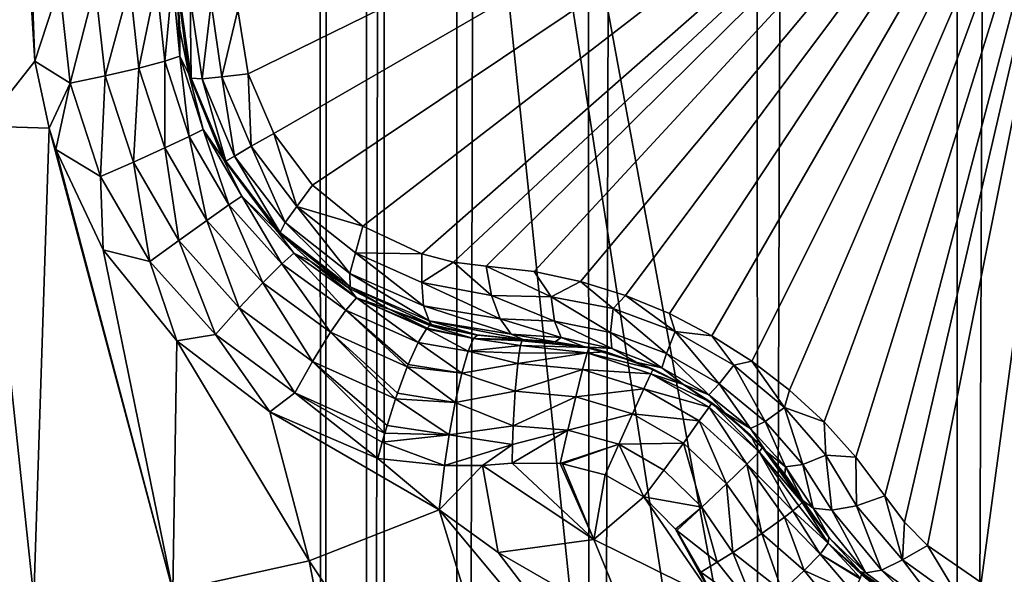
# Model space of a CAD drawing. Header units: metres. Extents: x -206 to 75, y -104 to 104.
# Tile 622 of 656: x -38.4 to -36.22, y -51.05 to -49.82. Entities that reach past the tile are written whole.
import ezdxf

# ---------------------------------------------------------------- set-up
doc = ezdxf.new("R2010")
doc.units = ezdxf.units.M
doc.layers.add('solid_01_1-CONSUMER_THERM_B_125288', color=7, linetype='CONTINUOUS')

msp = doc.modelspace()

# ---------------------------------------------------------------- linework, layer by layer
at = {"layer": 'solid_01_1-CONSUMER_THERM_B_125288'}
for points in [[(-37.64893, 67.310463), (-65.493088, -75.014526), (-65.514557, 74.985474)], [(-37.64893, 67.310463), (-37.75058, 66.766258), (-65.493088, -75.014526)], [(-37.75058, 66.766258), (-37.7505, 66.212639), (-65.493088, -75.014526)], [(-37.7505, 66.212639), (-37.731541, -66.233742), (-65.493088, -75.014526)], [(-37.7505, 66.212639), (-37.648693, 65.668465), (-37.731541, -66.233742)], [(-37.648693, 65.668465), (-37.62989, -65.689537), (-37.731541, -66.233742)], [(-37.648693, 65.668465), (-37.448631, 65.15226), (-37.62989, -65.689537)], [(-37.448631, 65.15226), (-37.429974, -65.173279), (-37.62989, -65.689537)], [(-37.448631, 65.15226), (-37.15712, 64.68161), (-37.429974, -65.173279)], [(-37.15712, 64.68161), (-37.138596, -64.702545), (-37.429974, -65.173279)], [(-37.15712, 64.68161), (-36.784092, 64.272545), (-37.138596, -64.702545)], [(-36.784092, 64.272545), (-36.765686, -64.293373), (-37.138596, -64.702545)], [(-36.784092, 64.272545), (-36.342251, 63.938988), (-36.765686, -64.293373)], [(-36.342251, 63.938988), (-36.32394, -63.959686), (-36.765686, -64.293373)], [(-36.342251, 63.938988), (-35.846645, 63.692299), (-36.32394, -63.959686)], [(-35.846645, 63.692299), (-35.828407, -63.712856), (-36.32394, -63.959686)], [(-38.864662, -46.52047, 75.400002), (-54.590946, -63.612965, 75.400002), (54.609055, -63.597332, 75.400002)], [(-37.59338, -46.610531, 75.400002), (-38.864662, -46.52047, 75.400002), (54.609055, -63.597332, 75.400002)], [(37.606621, -46.599766, 75.400002), (-37.59338, -46.610531, 75.400002), (54.609055, -63.597332, 75.400002)], [(-36.09214, -55.260315, 66.816208), (-37.593307, -47.110531, 63.5), (-36.093307, -47.110317, 63.5)], [(-37.591232, -61.610531, 69.400002), (-37.593307, -47.110531, 63.5), (-36.091232, -61.610317, 69.400002)], [(-36.091927, -56.760315, 67.426552), (-36.091232, -61.610317, 69.400002), (-37.593307, -47.110531, 63.5)], [(-37.593307, -47.110531, 69.900002), (-37.593307, -47.110531, 63.5), (-37.591232, -61.610531, 69.400002)], [(-36.091927, -56.760315, 67.426552), (-37.593307, -47.110531, 63.5), (-36.09214, -55.260315, 66.816208)], [(-37.593307, -47.110531, 69.900002), (-37.591232, -61.610531, 69.400002), (-37.593094, -48.610531, 69.900002)], [(-38.905029, -48.5322, 72.400002), (-37.593094, -48.610531, 72.400002), (-54.591232, -61.612965, 72.400002)], [(-37.593094, -48.610531, 72.400002), (-37.591232, -61.610531, 72.400002), (-54.591232, -61.612965, 72.400002)], [(-37.591232, -61.610531, 69.400002), (-37.591232, -61.610531, 72.400002), (-37.593094, -48.610531, 72.400002)], [(-37.593094, -48.610531, 69.900002), (-37.591232, -61.610531, 69.400002), (-37.593094, -48.610531, 72.400002)], [(-38.478367, -50.057278, 18.295778), (-38.398586, -49.022797, 18.393747), (-38.398617, -49.010647, 18.393747)], [(-38.478367, -50.057278, 18.295778), (-38.364861, -49.912941, 18.350792), (-38.398586, -49.022797, 18.393747)], [(-38.364861, -49.912941, 18.350792), (-38.398491, -49.034782, 18.393747), (-38.398586, -49.022797, 18.393747)], [(-35.996807, -49.010303, 15.440842), (-37.916252, -49.799904, 16.639137), (-37.89312, -49.941521, 16.660566)], [(-35.996807, -49.010303, 15.440842), (-37.89312, -49.941521, 16.660566), (-37.836929, -50.073112, 16.667709)], [(-35.996807, -49.010303, 15.440842), (-37.836929, -50.073112, 16.667709), (-37.751015, -50.187527, 16.660555)], [(-35.996807, -49.010303, 15.440842), (-37.751015, -50.187527, 16.660555), (-37.639896, -50.278313, 16.639118)], [(-35.996807, -49.010303, 15.440842), (-37.639896, -50.278313, 16.639118), (-37.509357, -50.339752, 16.603487)], [(-35.996807, -49.010303, 15.440842), (-37.509357, -50.339752, 16.603487), (-37.439129, -50.357876, 16.580467)], [(-35.996807, -49.010303, 15.440842), (-37.439129, -50.357876, 16.580467), (-37.367031, -50.366974, 16.554106)], [(-35.996807, -49.010303, 15.440842), (-37.367031, -50.366974, 16.554106), (-37.260792, -50.378952, 16.516459)], [(-35.996807, -49.010303, 15.440842), (-37.260792, -50.378952, 16.516459), (-37.158409, -50.400841, 16.486931)], [(-35.996807, -49.010303, 15.440842), (-37.158409, -50.400841, 16.486931), (-37.05899, -50.431984, 16.465441)], [(-35.996807, -49.010303, 15.440842), (-37.05899, -50.431984, 16.465441), (-36.962212, -50.472073, 16.45224)], [(-35.996807, -49.010303, 15.440842), (-36.962212, -50.472073, 16.45224), (-36.868626, -50.520805, 16.447765)], [(-35.996807, -49.010303, 15.440842), (-36.868626, -50.520805, 16.447765), (-36.779636, -50.577442, 16.452234)], [(-35.996807, -49.010303, 15.440842), (-36.779636, -50.577442, 16.452234), (-36.696487, -50.64119, 16.465431)], [(-35.996807, -49.010303, 15.440842), (-36.696487, -50.64119, 16.465431), (-36.619812, -50.711678, 16.486916)], [(-35.996807, -49.010303, 15.440842), (-36.619812, -50.711678, 16.486916), (-36.549633, -50.789371, 16.516436)], [(-35.996807, -49.010303, 15.440842), (-36.549633, -50.789371, 16.516436), (-36.486073, -50.875427, 16.554106)], [(-35.996807, -49.010303, 15.440842), (-36.486073, -50.875427, 16.554106), (-36.442123, -50.933311, 16.580471)], [(-35.996807, -49.010303, 15.440842), (-36.442123, -50.933311, 16.580471), (-36.391277, -50.985069, 16.603498)], [(-35.996807, -49.010303, 15.440842), (-36.391277, -50.985069, 16.603498), (-36.27272, -51.067387, 16.639135)], [(-35.996807, -49.010303, 15.440842), (-36.27272, -51.067387, 16.639135), (-36.138512, -51.118168, 16.660564)], [(-38.375053, -49.756805, 18.364557), (-38.398491, -49.034782, 18.393747), (-38.364861, -49.912941, 18.350792)], [(-38.231476, -49.746498, 18.367184), (-38.209492, -49.946003, 18.349083), (-38.155369, -49.744278, 18.33046)], [(-38.209492, -49.946003, 18.349083), (-38.13538, -49.928825, 18.312241), (-38.155369, -49.744278, 18.33046)], [(-38.155369, -49.744278, 18.33046), (-38.13538, -49.928825, 18.312241), (-38.095867, -49.739342, 18.270632)], [(-38.13538, -49.928825, 18.312241), (-38.077888, -49.913448, 18.252222), (-38.095867, -49.739342, 18.270632)], [(-38.095867, -49.739342, 18.270632), (-38.077888, -49.913448, 18.252222), (-38.06105, -49.732689, 18.198982)], [(-38.077888, -49.913448, 18.252222), (-38.044781, -49.902164, 18.180342), (-38.06105, -49.732689, 18.198982)], [(-38.06105, -49.732689, 18.198982), (-38.044781, -49.902164, 18.180342), (-38.050766, -49.741844, 18.126163)], [(-38.044781, -49.902164, 18.180342), (-38.044235, -49.842926, 18.114407), (-38.050766, -49.741844, 18.126163)], [(-38.050766, -49.741844, 16.853397), (-38.050766, -49.741844, 18.126163), (-38.044235, -49.842926, 18.114407)], [(-38.024906, -49.941879, 16.876156), (-38.050766, -49.741844, 16.853397), (-38.044235, -49.842926, 18.114407)], [(-38.046638, -49.757145, 16.81061), (-38.050766, -49.741844, 16.853397), (-38.024906, -49.941879, 16.876156)], [(-38.375053, -49.756805, 18.364557), (-38.364861, -49.912941, 18.350792), (-38.310856, -49.745865, 18.376822)], [(-38.364861, -49.912941, 18.350792), (-38.287216, -49.962128, 18.358753), (-38.310856, -49.745865, 18.376822)], [(-38.231476, -49.746498, 18.367184), (-38.310856, -49.745865, 18.376822), (-38.287216, -49.962128, 18.358753)], [(-38.231476, -49.746498, 18.367184), (-38.287216, -49.962128, 18.358753), (-38.209492, -49.946003, 18.349083)], [(-38.019566, -49.951004, 16.839653), (-38.046638, -49.757145, 16.81061), (-38.024906, -49.941879, 16.876156)], [(-38.021473, -49.772079, 16.739864), (-38.046638, -49.757145, 16.81061), (-38.019566, -49.951004, 16.839653)], [(-37.995445, -49.952652, 16.767014), (-37.975605, -49.784557, 16.679848), (-38.021473, -49.772079, 16.739864)], [(-37.995445, -49.952652, 16.767014), (-38.021473, -49.772079, 16.739864), (-38.019566, -49.951004, 16.839653)], [(-37.995445, -49.952652, 16.767014), (-37.951313, -49.947716, 16.704649), (-37.975605, -49.784557, 16.679848)], [(-37.975605, -49.784557, 16.679848), (-37.951313, -49.947716, 16.704649), (-37.916252, -49.799904, 16.639137)], [(-37.951313, -49.947716, 16.704649), (-37.89312, -49.941521, 16.660566), (-37.916252, -49.799904, 16.639137)], [(-38.044781, -49.902164, 18.180342), (-38.024879, -49.941982, 18.105808), (-38.044235, -49.842926, 18.114407)], [(-38.024906, -49.941879, 16.876156), (-38.044235, -49.842926, 18.114407), (-38.024879, -49.941982, 18.105808)], [(-38.478367, -50.057278, 18.295778), (-38.333332, -50.06144, 18.341442), (-38.364861, -49.912941, 18.350792)], [(-38.364861, -49.912941, 18.350792), (-38.333332, -50.06144, 18.341442), (-38.287216, -49.962128, 18.358753)], [(-38.13538, -49.928825, 18.312241), (-38.077763, -50.105099, 18.302887), (-38.077888, -49.913448, 18.252222)], [(-38.077888, -49.913448, 18.252222), (-38.023933, -50.079975, 18.24276), (-38.044781, -49.902164, 18.180342)], [(-38.077763, -50.105099, 18.302887), (-38.023933, -50.079975, 18.24276), (-38.077888, -49.913448, 18.252222)], [(-38.044781, -49.902164, 18.180342), (-37.992825, -50.064575, 18.17075), (-38.024879, -49.941982, 18.105808)], [(-38.023933, -50.079975, 18.24276), (-37.992825, -50.064575, 18.17075), (-38.044781, -49.902164, 18.180342)], [(-38.209492, -49.946003, 18.349083), (-38.147038, -50.136467, 18.339796), (-38.13538, -49.928825, 18.312241)], [(-38.147038, -50.136467, 18.339796), (-38.077763, -50.105099, 18.302887), (-38.13538, -49.928825, 18.312241)], [(-38.209492, -49.946003, 18.349083), (-38.287216, -49.962128, 18.358753), (-38.219601, -50.16864, 18.349483)], [(-38.209492, -49.946003, 18.349083), (-38.219601, -50.16864, 18.349483), (-38.147038, -50.136467, 18.339796)], [(-37.949512, -50.128021, 16.884199), (-38.024906, -49.941879, 16.876156), (-38.024879, -49.941982, 18.105808)], [(-38.019566, -49.951004, 16.839653), (-38.024906, -49.941879, 16.876156), (-37.949512, -50.128021, 16.884199)], [(-37.992825, -50.064575, 18.17075), (-37.949497, -50.128052, 18.098516), (-38.024879, -49.941982, 18.105808)], [(-37.949512, -50.128021, 16.884199), (-38.024879, -49.941982, 18.105808), (-37.949497, -50.128052, 18.098516)], [(-37.943104, -50.134373, 16.849575), (-38.019566, -49.951004, 16.839653), (-37.949512, -50.128021, 16.884199)], [(-37.995445, -49.952652, 16.767014), (-38.019566, -49.951004, 16.839653), (-37.943104, -50.134373, 16.849575)], [(-37.923973, -50.123325, 16.776274), (-37.951313, -49.947716, 16.704649), (-37.995445, -49.952652, 16.767014)], [(-37.923973, -50.123325, 16.776274), (-37.995445, -49.952652, 16.767014), (-37.943104, -50.134373, 16.849575)], [(-37.951313, -49.947716, 16.704649), (-37.886532, -50.1017, 16.713093), (-37.89312, -49.941521, 16.660566)], [(-37.923973, -50.123325, 16.776274), (-37.886532, -50.1017, 16.713093), (-37.951313, -49.947716, 16.704649)], [(-37.886532, -50.1017, 16.713093), (-37.836929, -50.073112, 16.667709), (-37.89312, -49.941521, 16.660566)], [(-38.333332, -50.06144, 18.341442), (-38.318462, -50.108902, 18.339279), (-38.287216, -49.962128, 18.358753)], [(-38.318462, -50.108902, 18.339279), (-38.219601, -50.16864, 18.349483), (-38.287216, -49.962128, 18.358753)], [(-38.673847, -51.068279, 18.015265), (-38.367683, -51.10165, 18.111626), (-38.478367, -50.057278, 18.295778)], [(-38.367683, -51.10165, 18.111626), (-38.333332, -50.06144, 18.341442), (-38.478367, -50.057278, 18.295778)], [(-38.367683, -51.10165, 18.111626), (-38.060268, -51.085258, 18.208385), (-38.333332, -50.06144, 18.341442)], [(-38.060268, -51.085258, 18.208385), (-38.318462, -50.108902, 18.339279), (-38.333332, -50.06144, 18.341442)], [(-38.023933, -50.079975, 18.24276), (-37.936386, -50.231564, 18.24276), (-37.992825, -50.064575, 18.17075)], [(-37.992825, -50.064575, 18.17075), (-37.907501, -50.212315, 18.17075), (-37.949497, -50.128052, 18.098516)], [(-37.936386, -50.231564, 18.24276), (-37.907501, -50.212315, 18.17075), (-37.992825, -50.064575, 18.17075)], [(-38.077763, -50.105099, 18.302887), (-37.985046, -50.265633, 18.302887), (-38.023933, -50.079975, 18.24276)], [(-37.985046, -50.265633, 18.302887), (-37.936386, -50.231564, 18.24276), (-38.023933, -50.079975, 18.24276)], [(-37.886532, -50.1017, 16.713093), (-37.78553, -50.234764, 16.704649), (-37.836929, -50.073112, 16.667709)], [(-37.78553, -50.234764, 16.704649), (-37.751015, -50.187527, 16.660555), (-37.836929, -50.073112, 16.667709)], [(-38.318462, -50.108902, 18.339279), (-38.21381, -50.330479, 18.335257), (-38.219601, -50.16864, 18.349483)], [(-38.060268, -51.085258, 18.208385), (-38.21381, -50.330479, 18.335257), (-38.318462, -50.108902, 18.339279)], [(-38.147038, -50.136467, 18.339796), (-38.046837, -50.309959, 18.339796), (-38.077763, -50.105099, 18.302887)], [(-38.046837, -50.309959, 18.339796), (-37.985046, -50.265633, 18.302887), (-38.077763, -50.105099, 18.302887)], [(-37.811863, -50.270523, 16.767012), (-37.886532, -50.1017, 16.713093), (-37.923973, -50.123325, 16.776274)], [(-37.811863, -50.270523, 16.767012), (-37.78553, -50.234764, 16.704649), (-37.886532, -50.1017, 16.713093)], [(-37.829781, -50.288742, 16.877464), (-37.949512, -50.128021, 16.884199), (-37.949497, -50.128052, 18.098516)], [(-37.943104, -50.134373, 16.849575), (-37.949512, -50.128021, 16.884199), (-37.829781, -50.288742, 16.877464)], [(-37.907501, -50.212315, 18.17075), (-37.829563, -50.288963, 18.104654), (-37.949497, -50.128052, 18.098516)], [(-37.829781, -50.288742, 16.877464), (-37.949497, -50.128052, 18.098516), (-37.829563, -50.288963, 18.104654)], [(-37.923973, -50.123325, 16.776274), (-37.943104, -50.134373, 16.849575), (-37.822487, -50.292236, 16.839653)], [(-37.822487, -50.292236, 16.839653), (-37.943104, -50.134373, 16.849575), (-37.829781, -50.288742, 16.877464)], [(-37.811863, -50.270523, 16.767012), (-37.923973, -50.123325, 16.776274), (-37.822487, -50.292236, 16.839653)], [(-38.147038, -50.136467, 18.339796), (-38.219601, -50.16864, 18.349483), (-38.11097, -50.356735, 18.349483)], [(-38.147038, -50.136467, 18.339796), (-38.11097, -50.356735, 18.349483), (-38.046837, -50.309959, 18.339796)], [(-38.21381, -50.330479, 18.335257), (-38.11097, -50.356735, 18.349483), (-38.219601, -50.16864, 18.349483)], [(-37.78553, -50.234764, 16.704649), (-37.639896, -50.278313, 16.639118), (-37.751015, -50.187527, 16.660555)], [(-37.936386, -50.231564, 18.24276), (-37.819107, -50.361519, 18.252222), (-37.907501, -50.212315, 18.17075)], [(-37.907501, -50.212315, 18.17075), (-37.792786, -50.338482, 18.180342), (-37.829563, -50.288963, 18.104654)], [(-37.819107, -50.361519, 18.252222), (-37.792786, -50.338482, 18.180342), (-37.907501, -50.212315, 18.17075)], [(-37.985046, -50.265633, 18.302887), (-37.861156, -50.403633, 18.312241), (-37.936386, -50.231564, 18.24276)], [(-37.861156, -50.403633, 18.312241), (-37.819107, -50.361519, 18.252222), (-37.936386, -50.231564, 18.24276)], [(-37.668461, -50.383308, 16.739864), (-37.78553, -50.234764, 16.704649), (-37.811863, -50.270523, 16.767012)], [(-37.78553, -50.234764, 16.704649), (-37.656349, -50.337345, 16.679848), (-37.639896, -50.278313, 16.639118)], [(-37.668461, -50.383308, 16.739864), (-37.656349, -50.337345, 16.679848), (-37.78553, -50.234764, 16.704649)], [(-38.046837, -50.309959, 18.339796), (-37.913074, -50.459244, 18.349083), (-37.985046, -50.265633, 18.302887)], [(-37.913074, -50.459244, 18.349083), (-37.861156, -50.403633, 18.312241), (-37.985046, -50.265633, 18.302887)], [(-37.811863, -50.270523, 16.767012), (-37.822487, -50.292236, 16.839653), (-37.668102, -50.412567, 16.810608)], [(-37.668461, -50.383308, 16.739864), (-37.811863, -50.270523, 16.767012), (-37.668102, -50.412567, 16.810608)], [(-37.656349, -50.337345, 16.679848), (-37.509357, -50.339752, 16.603487), (-37.639896, -50.278313, 16.639118)], [(-38.046837, -50.309959, 18.339796), (-38.11097, -50.356735, 18.349483), (-37.965885, -50.518505, 18.358753)], [(-38.046837, -50.309959, 18.339796), (-37.965885, -50.518505, 18.358753), (-37.913074, -50.459244, 18.349083)], [(-37.829781, -50.288742, 16.877464), (-37.829563, -50.288963, 18.104654), (-37.754951, -50.356876, 18.112694)], [(-37.672935, -50.414284, 16.856094), (-37.829781, -50.288742, 16.877464), (-37.754951, -50.356876, 18.112694)], [(-37.822487, -50.292236, 16.839653), (-37.829781, -50.288742, 16.877464), (-37.672935, -50.414284, 16.856094)], [(-37.792786, -50.338482, 18.180342), (-37.754951, -50.356876, 18.112694), (-37.829563, -50.288963, 18.104654)], [(-37.668102, -50.412567, 16.810608), (-37.822487, -50.292236, 16.839653), (-37.672935, -50.414284, 16.856094)], [(-38.21381, -50.330479, 18.335257), (-38.051426, -50.532455, 18.343145), (-38.11097, -50.356735, 18.349483)], [(-38.060268, -51.085258, 18.208385), (-38.051426, -50.532455, 18.343145), (-38.21381, -50.330479, 18.335257)], [(-37.819107, -50.361519, 18.252222), (-37.677288, -50.464104, 18.270632), (-37.792786, -50.338482, 18.180342)], [(-37.792786, -50.338482, 18.180342), (-37.654125, -50.437271, 18.198982), (-37.754951, -50.356876, 18.112694)], [(-37.677288, -50.464104, 18.270632), (-37.654125, -50.437271, 18.198982), (-37.792786, -50.338482, 18.180342)], [(-37.50581, -50.455078, 16.696569), (-37.656349, -50.337345, 16.679848), (-37.668461, -50.383308, 16.739864)], [(-37.656349, -50.337345, 16.679848), (-37.50938, -50.403435, 16.640162), (-37.509357, -50.339752, 16.603487)], [(-37.50581, -50.455078, 16.696569), (-37.50938, -50.403435, 16.640162), (-37.656349, -50.337345, 16.679848)], [(-37.50938, -50.403435, 16.640162), (-37.439129, -50.357876, 16.580467), (-37.509357, -50.339752, 16.603487)], [(-38.051426, -50.532455, 18.343145), (-37.965885, -50.518505, 18.358753), (-38.11097, -50.356735, 18.349483)], [(-37.861156, -50.403633, 18.312241), (-37.7113, -50.513176, 18.33046), (-37.819107, -50.361519, 18.252222)], [(-37.7113, -50.513176, 18.33046), (-37.677288, -50.464104, 18.270632), (-37.819107, -50.361519, 18.252222)], [(-37.654125, -50.437271, 18.198982), (-37.671947, -50.414886, 18.12392), (-37.754951, -50.356876, 18.112694)], [(-37.672935, -50.414284, 16.856094), (-37.754951, -50.356876, 18.112694), (-37.671947, -50.414886, 18.12392)], [(-37.50938, -50.403435, 16.640162), (-37.355072, -50.432236, 16.588625), (-37.439129, -50.357876, 16.580467)], [(-37.355072, -50.432236, 16.588625), (-37.367031, -50.366974, 16.554106), (-37.439129, -50.357876, 16.580467)], [(-37.223804, -50.434578, 16.533438), (-37.260792, -50.378952, 16.516459), (-37.367031, -50.366974, 16.554106)], [(-37.355072, -50.432236, 16.588625), (-37.223804, -50.434578, 16.533438), (-37.367031, -50.366974, 16.554106)], [(-37.668461, -50.383308, 16.739864), (-37.668102, -50.412567, 16.810608), (-37.493294, -50.488304, 16.764397)], [(-37.50581, -50.455078, 16.696569), (-37.668461, -50.383308, 16.739864), (-37.493294, -50.488304, 16.764397)], [(-37.223804, -50.434578, 16.533438), (-37.158409, -50.400841, 16.486931), (-37.260792, -50.378952, 16.516459)], [(-37.913074, -50.459244, 18.349083), (-37.751255, -50.577988, 18.367184), (-37.861156, -50.403633, 18.312241)], [(-37.751255, -50.577988, 18.367184), (-37.7113, -50.513176, 18.33046), (-37.861156, -50.403633, 18.312241)], [(-37.668102, -50.412567, 16.810608), (-37.672935, -50.414284, 16.856094), (-37.583279, -50.461281, 16.839996)], [(-37.583279, -50.461281, 16.839996), (-37.672935, -50.414284, 16.856094), (-37.671947, -50.414886, 18.12392)], [(-37.654125, -50.437271, 18.198982), (-37.581776, -50.461945, 18.138186), (-37.671947, -50.414886, 18.12392)], [(-37.583279, -50.461281, 16.839996), (-37.671947, -50.414886, 18.12392), (-37.581776, -50.461945, 18.138186)], [(-37.668102, -50.412567, 16.810608), (-37.583279, -50.461281, 16.839996), (-37.487797, -50.496548, 16.82033)], [(-37.493294, -50.488304, 16.764397), (-37.668102, -50.412567, 16.810608), (-37.487797, -50.496548, 16.82033)], [(-37.50938, -50.403435, 16.640162), (-37.336224, -50.483807, 16.639465), (-37.355072, -50.432236, 16.588625)], [(-37.50581, -50.455078, 16.696569), (-37.336224, -50.483807, 16.639465), (-37.50938, -50.403435, 16.640162)], [(-37.223804, -50.434578, 16.533438), (-37.086594, -50.460636, 16.492538), (-37.158409, -50.400841, 16.486931)], [(-37.086594, -50.460636, 16.492538), (-37.05899, -50.431984, 16.465441), (-37.158409, -50.400841, 16.486931)], [(-37.677288, -50.464104, 18.270632), (-37.517437, -50.535557, 18.298189), (-37.654125, -50.437271, 18.198982)], [(-37.654125, -50.437271, 18.198982), (-37.517437, -50.535557, 18.298189), (-37.498932, -50.505501, 18.230299)], [(-37.654125, -50.437271, 18.198982), (-37.498932, -50.505501, 18.230299), (-37.49794, -50.504326, 18.225763)], [(-37.654125, -50.437271, 18.198982), (-37.49794, -50.504326, 18.225763), (-37.581776, -50.461945, 18.138186)], [(-37.216228, -50.488949, 16.58676), (-37.223804, -50.434578, 16.533438), (-37.355072, -50.432236, 16.588625)], [(-37.355072, -50.432236, 16.588625), (-37.336224, -50.483807, 16.639465), (-37.216228, -50.488949, 16.58676)], [(-37.092175, -50.513817, 16.547297), (-37.086594, -50.460636, 16.492538), (-37.223804, -50.434578, 16.533438)], [(-37.092175, -50.513817, 16.547297), (-37.223804, -50.434578, 16.533438), (-37.216228, -50.488949, 16.58676)], [(-37.086594, -50.460636, 16.492538), (-36.949154, -50.511391, 16.470169), (-37.05899, -50.431984, 16.465441)], [(-36.949154, -50.511391, 16.470169), (-36.962212, -50.472073, 16.45224), (-37.05899, -50.431984, 16.465441)], [(-37.913074, -50.459244, 18.349083), (-37.965885, -50.518505, 18.358753), (-37.790379, -50.647057, 18.376822)], [(-37.913074, -50.459244, 18.349083), (-37.790379, -50.647057, 18.376822), (-37.751255, -50.577988, 18.367184)], [(-37.487797, -50.496548, 16.82033), (-37.583279, -50.461281, 16.839996), (-37.581776, -50.461945, 18.138186)], [(-37.581776, -50.461945, 18.138186), (-37.49794, -50.504326, 18.225763), (-37.491596, -50.498497, 18.193224)], [(-37.581776, -50.461945, 18.138186), (-37.491596, -50.498497, 18.193224), (-37.485802, -50.497135, 18.155281)], [(-37.487797, -50.496548, 16.82033), (-37.581776, -50.461945, 18.138186), (-37.485802, -50.497135, 18.155281)], [(-37.50581, -50.455078, 16.696569), (-37.493294, -50.488304, 16.764397), (-37.311592, -50.51754, 16.703558)], [(-37.50581, -50.455078, 16.696569), (-37.311592, -50.51754, 16.703558), (-37.336224, -50.483807, 16.639465)], [(-36.968609, -50.560177, 16.525848), (-37.086594, -50.460636, 16.492538), (-37.092175, -50.513817, 16.547297)], [(-36.968609, -50.560177, 16.525848), (-36.949154, -50.511391, 16.470169), (-37.086594, -50.460636, 16.492538)], [(-37.7113, -50.513176, 18.33046), (-37.541626, -50.589478, 18.356613), (-37.677288, -50.464104, 18.270632)], [(-37.677288, -50.464104, 18.270632), (-37.541626, -50.589478, 18.356613), (-37.539608, -50.584507, 18.352715)], [(-37.677288, -50.464104, 18.270632), (-37.539608, -50.584507, 18.352715), (-37.517437, -50.535557, 18.298189)], [(-37.336224, -50.483807, 16.639465), (-37.311592, -50.51754, 16.703558), (-37.201618, -50.524895, 16.652723)], [(-37.216228, -50.488949, 16.58676), (-37.336224, -50.483807, 16.639465), (-37.201618, -50.524895, 16.652723)], [(-36.949154, -50.511391, 16.470169), (-36.868626, -50.520805, 16.447765), (-36.962212, -50.472073, 16.45224)], [(-37.406925, -50.554989, 18.304127), (-37.498932, -50.505501, 18.230299), (-37.517437, -50.535557, 18.298189)], [(-37.395023, -50.527142, 18.237627), (-37.49794, -50.504326, 18.225763), (-37.498932, -50.505501, 18.230299)], [(-37.406925, -50.554989, 18.304127), (-37.395023, -50.527142, 18.237627), (-37.498932, -50.505501, 18.230299)], [(-37.395023, -50.527142, 18.237627), (-37.491596, -50.498497, 18.193224), (-37.49794, -50.504326, 18.225763)], [(-37.493294, -50.488304, 16.764397), (-37.285152, -50.528931, 16.770613), (-37.311592, -50.51754, 16.703558)], [(-37.493294, -50.488304, 16.764397), (-37.387894, -50.51931, 16.797169), (-37.285152, -50.528931, 16.770613)], [(-37.493294, -50.488304, 16.764397), (-37.487797, -50.496548, 16.82033), (-37.387894, -50.51931, 16.797169)], [(-37.386421, -50.519543, 18.172096), (-37.485802, -50.497135, 18.155281), (-37.491596, -50.498497, 18.193224)], [(-37.395023, -50.527142, 18.237627), (-37.386421, -50.519543, 18.172096), (-37.491596, -50.498497, 18.193224)], [(-37.387894, -50.51931, 16.797169), (-37.487797, -50.496548, 16.82033), (-37.485802, -50.497135, 18.155281)], [(-37.387894, -50.51931, 16.797169), (-37.485802, -50.497135, 18.155281), (-37.386421, -50.519543, 18.172096)], [(-37.216228, -50.488949, 16.58676), (-37.201618, -50.524895, 16.652723), (-37.089489, -50.549335, 16.615036)], [(-37.092175, -50.513817, 16.547297), (-37.216228, -50.488949, 16.58676), (-37.089489, -50.549335, 16.615036)], [(-38.051426, -50.532455, 18.343145), (-37.845722, -50.689251, 18.362978), (-37.965885, -50.518505, 18.358753)], [(-37.845722, -50.689251, 18.362978), (-37.790379, -50.647057, 18.376822), (-37.965885, -50.518505, 18.358753)], [(-37.751255, -50.577988, 18.367184), (-37.567863, -50.660896, 18.393158), (-37.7113, -50.513176, 18.33046)], [(-37.7113, -50.513176, 18.33046), (-37.567863, -50.660896, 18.393158), (-37.563354, -50.647743, 18.388723)], [(-37.7113, -50.513176, 18.33046), (-37.563354, -50.647743, 18.388723), (-37.541626, -50.589478, 18.356613)], [(-37.406925, -50.554989, 18.304127), (-37.291191, -50.542599, 18.266209), (-37.395023, -50.527142, 18.237627)], [(-37.386421, -50.519543, 18.172096), (-37.395023, -50.527142, 18.237627), (-37.285152, -50.528931, 18.184393)], [(-37.395023, -50.527142, 18.237627), (-37.291191, -50.542599, 18.266209), (-37.288116, -50.53233, 18.225876)], [(-37.395023, -50.527142, 18.237627), (-37.288116, -50.53233, 18.225876), (-37.285152, -50.528931, 18.184393)], [(-37.387894, -50.51931, 16.797169), (-37.386421, -50.519543, 18.172096), (-37.285152, -50.528931, 18.184393)], [(-37.387894, -50.51931, 16.797169), (-37.285152, -50.528931, 18.184393), (-37.285152, -50.528931, 16.770613)], [(-37.311592, -50.51754, 16.703558), (-37.285152, -50.528931, 16.770613), (-37.214775, -50.534206, 16.735825)], [(-37.201618, -50.524895, 16.652723), (-37.311592, -50.51754, 16.703558), (-37.214775, -50.534206, 16.735825)], [(-37.201618, -50.524895, 16.652723), (-37.214775, -50.534206, 16.735825), (-37.149532, -50.545143, 16.708683)], [(-37.089489, -50.549335, 16.615036), (-37.201618, -50.524895, 16.652723), (-37.149532, -50.545143, 16.708683)], [(-37.092175, -50.513817, 16.547297), (-37.089489, -50.549335, 16.615036), (-36.978832, -50.591942, 16.594727)], [(-36.968609, -50.560177, 16.525848), (-37.092175, -50.513817, 16.547297), (-36.978832, -50.591942, 16.594727)], [(-36.852425, -50.627258, 16.525869), (-36.949154, -50.511391, 16.470169), (-36.968609, -50.560177, 16.525848)], [(-36.949154, -50.511391, 16.470169), (-36.819885, -50.586021, 16.470188), (-36.868626, -50.520805, 16.447765)], [(-36.852425, -50.627258, 16.525869), (-36.819885, -50.586021, 16.470188), (-36.949154, -50.511391, 16.470169)], [(-36.819885, -50.586021, 16.470188), (-36.779636, -50.577442, 16.452234), (-36.868626, -50.520805, 16.447765)], [(-38.060268, -51.085258, 18.208385), (-37.758915, -51.019489, 18.303238), (-38.051426, -50.532455, 18.343145)], [(-37.758915, -51.019489, 18.303238), (-37.845722, -50.689251, 18.362978), (-38.051426, -50.532455, 18.343145)], [(-37.421204, -50.603951, 18.36202), (-37.517437, -50.535557, 18.298189), (-37.539608, -50.584507, 18.352715)], [(-37.421204, -50.603951, 18.36202), (-37.406925, -50.554989, 18.304127), (-37.517437, -50.535557, 18.298189)], [(-37.406925, -50.554989, 18.304127), (-37.294289, -50.559429, 18.304218), (-37.291191, -50.542599, 18.266209)], [(-37.144081, -50.558434, 18.264473), (-37.291191, -50.542599, 18.266209), (-37.294289, -50.559429, 18.304218)], [(-37.139805, -50.547283, 18.188536), (-37.288116, -50.53233, 18.225876), (-37.291191, -50.542599, 18.266209)], [(-37.144081, -50.558434, 18.264473), (-37.139805, -50.547283, 18.188536), (-37.291191, -50.542599, 18.266209)], [(-37.139805, -50.547283, 18.188536), (-37.285152, -50.528931, 18.184393), (-37.288116, -50.53233, 18.225876)], [(-37.285152, -50.528931, 16.770613), (-37.285152, -50.528931, 18.184393), (-37.139805, -50.547283, 18.188536)], [(-37.285152, -50.528931, 16.770613), (-37.139805, -50.547283, 18.188536), (-37.214775, -50.534206, 16.735825)], [(-37.214775, -50.534206, 16.735825), (-37.139805, -50.547283, 18.188536), (-37.149532, -50.545143, 16.708683)], [(-37.149532, -50.545143, 16.708683), (-37.139805, -50.547283, 18.188536), (-37.10265, -50.556732, 18.188997)], [(-37.149532, -50.545143, 16.708683), (-37.10265, -50.556732, 18.188997), (-37.03318, -50.580021, 16.674839)], [(-37.089489, -50.549335, 16.615036), (-37.149532, -50.545143, 16.708683), (-37.03318, -50.580021, 16.674839)], [(-37.10265, -50.556732, 18.188997), (-37.139805, -50.547283, 18.188536), (-37.144081, -50.558434, 18.264473)], [(-36.978832, -50.591942, 16.594727), (-37.089489, -50.549335, 16.615036), (-37.03318, -50.580021, 16.674839)], [(-37.421204, -50.603951, 18.36202), (-37.297321, -50.582363, 18.338903), (-37.406925, -50.554989, 18.304127)], [(-37.406925, -50.554989, 18.304127), (-37.297321, -50.582363, 18.338903), (-37.294289, -50.559429, 18.304218)], [(-37.144081, -50.558434, 18.264473), (-37.294289, -50.559429, 18.304218), (-37.297321, -50.582363, 18.338903)], [(-37.154129, -50.595428, 18.338659), (-37.144081, -50.558434, 18.264473), (-37.297321, -50.582363, 18.338903)], [(-37.003078, -50.604919, 18.263947), (-37.144081, -50.558434, 18.264473), (-37.154129, -50.595428, 18.338659)], [(-36.998192, -50.594715, 18.189606), (-37.10265, -50.556732, 18.188997), (-37.144081, -50.558434, 18.264473)], [(-37.003078, -50.604919, 18.263947), (-36.998192, -50.594715, 18.189606), (-37.144081, -50.558434, 18.264473)], [(-37.03318, -50.580021, 16.674839), (-37.10265, -50.556732, 18.188997), (-36.998192, -50.594715, 18.189606)], [(-36.968609, -50.560177, 16.525848), (-36.978832, -50.591942, 16.594727), (-36.874844, -50.651985, 16.594751)], [(-36.852425, -50.627258, 16.525869), (-36.968609, -50.560177, 16.525848), (-36.874844, -50.651985, 16.594751)], [(-37.751255, -50.577988, 18.367184), (-37.790379, -50.647057, 18.376822), (-37.591526, -50.736572, 18.402805)], [(-37.751255, -50.577988, 18.367184), (-37.591526, -50.736572, 18.402805), (-37.586449, -50.719318, 18.402845)], [(-37.751255, -50.577988, 18.367184), (-37.586449, -50.719318, 18.402845), (-37.567863, -50.660896, 18.393158)], [(-37.436012, -50.668961, 18.402061), (-37.541626, -50.589478, 18.356613), (-37.563354, -50.647743, 18.388723)], [(-37.421204, -50.603951, 18.36202), (-37.539608, -50.584507, 18.352715), (-37.541626, -50.589478, 18.356613)], [(-37.436012, -50.668961, 18.402061), (-37.421204, -50.603951, 18.36202), (-37.541626, -50.589478, 18.356613)], [(-37.421204, -50.603951, 18.36202), (-37.302879, -50.643867, 18.394554), (-37.297321, -50.582363, 18.338903)], [(-37.154129, -50.595428, 18.338659), (-37.297321, -50.582363, 18.338903), (-37.302879, -50.643867, 18.394554)], [(-37.03318, -50.580021, 16.674839), (-36.998192, -50.594715, 18.189606), (-36.931129, -50.629044, 16.664267)], [(-36.978832, -50.591942, 16.594727), (-37.03318, -50.580021, 16.674839), (-36.931129, -50.629044, 16.664267)], [(-36.874844, -50.651985, 16.594751), (-36.978832, -50.591942, 16.594727), (-36.931129, -50.629044, 16.664267)], [(-36.750561, -50.711044, 16.547348), (-36.819885, -50.586021, 16.470188), (-36.852425, -50.627258, 16.525869)], [(-36.819885, -50.586021, 16.470188), (-36.707275, -50.679619, 16.492584), (-36.779636, -50.577442, 16.452234)], [(-36.750561, -50.711044, 16.547348), (-36.707275, -50.679619, 16.492584), (-36.819885, -50.586021, 16.470188)], [(-36.707275, -50.679619, 16.492584), (-36.696487, -50.64119, 16.465431), (-36.779636, -50.577442, 16.452234)], [(-37.436012, -50.668961, 18.402061), (-37.302879, -50.643867, 18.394554), (-37.421204, -50.603951, 18.36202)], [(-37.169178, -50.655956, 18.397263), (-37.154129, -50.595428, 18.338659), (-37.302879, -50.643867, 18.394554)], [(-37.018539, -50.638664, 18.337481), (-37.154129, -50.595428, 18.338659), (-37.169178, -50.655956, 18.397263)], [(-37.018539, -50.638664, 18.337481), (-37.003078, -50.604919, 18.263947), (-37.154129, -50.595428, 18.338659)], [(-36.874462, -50.679111, 18.26395), (-37.003078, -50.604919, 18.263947), (-37.018539, -50.638664, 18.337481)], [(-36.931114, -50.629055, 18.189682), (-36.998192, -50.594715, 18.189606), (-37.003078, -50.604919, 18.263947)], [(-36.868076, -50.669769, 18.18961), (-36.931114, -50.629055, 18.189682), (-37.003078, -50.604919, 18.263947)], [(-36.874462, -50.679111, 18.26395), (-36.868076, -50.669769, 18.18961), (-37.003078, -50.604919, 18.263947)], [(-36.931129, -50.629044, 16.664267), (-36.998192, -50.594715, 18.189606), (-36.931114, -50.629055, 18.189682)], [(-36.931129, -50.629044, 16.664267), (-36.931114, -50.629055, 18.189682), (-36.868076, -50.669769, 18.18961)], [(-36.931129, -50.629044, 16.664267), (-36.868076, -50.669769, 18.18961), (-36.837574, -50.692909, 16.674835)], [(-36.874844, -50.651985, 16.594751), (-36.931129, -50.629044, 16.664267), (-36.837574, -50.692909, 16.674835)], [(-36.852425, -50.627258, 16.525869), (-36.874844, -50.651985, 16.594751), (-36.782677, -50.726471, 16.615099)], [(-36.750561, -50.711044, 16.547348), (-36.852425, -50.627258, 16.525869), (-36.782677, -50.726471, 16.615099)], [(-37.845722, -50.689251, 18.362978), (-37.606758, -50.792645, 18.393747), (-37.790379, -50.647057, 18.376822)], [(-37.790379, -50.647057, 18.376822), (-37.606758, -50.792645, 18.393747), (-37.597088, -50.756226, 18.401197)], [(-37.790379, -50.647057, 18.376822), (-37.597088, -50.756226, 18.401197), (-37.591526, -50.736572, 18.402805)], [(-37.436012, -50.668961, 18.402061), (-37.563354, -50.647743, 18.388723), (-37.567863, -50.660896, 18.393158)], [(-37.436012, -50.668961, 18.402061), (-37.307247, -50.720249, 18.42696), (-37.302879, -50.643867, 18.394554)], [(-37.169178, -50.655956, 18.397263), (-37.302879, -50.643867, 18.394554), (-37.307247, -50.720249, 18.42696)], [(-37.186665, -50.729671, 18.430729), (-37.169178, -50.655956, 18.397263), (-37.307247, -50.720249, 18.42696)], [(-37.043541, -50.693741, 18.395983), (-37.169178, -50.655956, 18.397263), (-37.186665, -50.729671, 18.430729)], [(-37.043541, -50.693741, 18.395983), (-37.018539, -50.638664, 18.337481), (-37.169178, -50.655956, 18.397263)], [(-36.895935, -50.709389, 18.337481), (-37.018539, -50.638664, 18.337481), (-37.043541, -50.693741, 18.395983)], [(-36.895935, -50.709389, 18.337481), (-36.874462, -50.679111, 18.26395), (-37.018539, -50.638664, 18.337481)], [(-36.782677, -50.726471, 16.615099), (-36.874844, -50.651985, 16.594751), (-36.837574, -50.692909, 16.674835)], [(-36.707275, -50.679619, 16.492584), (-36.619812, -50.711678, 16.486916), (-36.696487, -50.64119, 16.465431)], [(-37.449303, -50.740417, 18.4196), (-37.567863, -50.660896, 18.393158), (-37.586449, -50.719318, 18.402845)], [(-37.449303, -50.740417, 18.4196), (-37.436012, -50.668961, 18.402061), (-37.567863, -50.660896, 18.393158)], [(-37.449303, -50.740417, 18.4196), (-37.307247, -50.720249, 18.42696), (-37.436012, -50.668961, 18.402061)], [(-36.790653, -50.805073, 18.338661), (-36.874462, -50.679111, 18.26395), (-36.895935, -50.709389, 18.337481)], [(-36.76366, -50.777855, 18.264479), (-36.868076, -50.669769, 18.18961), (-36.874462, -50.679111, 18.26395)], [(-36.790653, -50.805073, 18.338661), (-36.76366, -50.777855, 18.264479), (-36.874462, -50.679111, 18.26395)], [(-36.76366, -50.777855, 18.264479), (-36.782719, -50.741352, 18.188997), (-36.868076, -50.669769, 18.18961)], [(-36.837574, -50.692909, 16.674835), (-36.868076, -50.669769, 18.18961), (-36.782719, -50.741352, 18.188997)], [(-36.667057, -50.805965, 16.586809), (-36.707275, -50.679619, 16.492584), (-36.750561, -50.711044, 16.547348)], [(-36.707275, -50.679619, 16.492584), (-36.616161, -50.785332, 16.533472), (-36.619812, -50.711678, 16.486916)], [(-36.667057, -50.805965, 16.586809), (-36.616161, -50.785332, 16.533472), (-36.707275, -50.679619, 16.492584)], [(-37.845722, -50.689251, 18.362978), (-37.471199, -50.906319, 18.393747), (-37.606758, -50.792645, 18.393747)], [(-37.758915, -51.019489, 18.303238), (-37.471199, -50.906319, 18.393747), (-37.845722, -50.689251, 18.362978)], [(-37.073898, -50.76091, 18.430346), (-37.043541, -50.693741, 18.395983), (-37.186665, -50.729671, 18.430729)], [(-36.931091, -50.758602, 18.395981), (-37.043541, -50.693741, 18.395983), (-37.073898, -50.76091, 18.430346)], [(-36.931091, -50.758602, 18.395981), (-36.895935, -50.709389, 18.337481), (-37.043541, -50.693741, 18.395983)], [(-36.837574, -50.692909, 16.674835), (-36.782719, -50.741352, 18.188997), (-36.756145, -50.768581, 18.188541)], [(-36.837574, -50.692909, 16.674835), (-36.756145, -50.768581, 18.188541), (-36.749153, -50.776222, 16.708679)], [(-36.782677, -50.726471, 16.615099), (-36.837574, -50.692909, 16.674835), (-36.749153, -50.776222, 16.708679)], [(-37.449303, -50.740417, 18.4196), (-37.586449, -50.719318, 18.402845), (-37.591526, -50.736572, 18.402805)], [(-37.449303, -50.740417, 18.4196), (-37.308826, -50.761478, 18.433228), (-37.307247, -50.720249, 18.42696)], [(-37.186665, -50.729671, 18.430729), (-37.307247, -50.720249, 18.42696), (-37.308826, -50.761478, 18.433228)], [(-36.83551, -50.8484, 18.397263), (-36.895935, -50.709389, 18.337481), (-36.931091, -50.758602, 18.395981)], [(-36.83551, -50.8484, 18.397263), (-36.790653, -50.805073, 18.338661), (-36.895935, -50.709389, 18.337481)], [(-36.750561, -50.711044, 16.547348), (-36.782677, -50.726471, 16.615099), (-36.705502, -50.811283, 16.652792)], [(-36.667057, -50.805965, 16.586809), (-36.750561, -50.711044, 16.547348), (-36.705502, -50.811283, 16.652792)], [(-36.616161, -50.785332, 16.533472), (-36.549633, -50.789371, 16.516436), (-36.619812, -50.711678, 16.486916)], [(-37.449303, -50.740417, 18.4196), (-37.591526, -50.736572, 18.402805), (-37.597088, -50.756226, 18.401197)], [(-37.449303, -50.740417, 18.4196), (-37.597088, -50.756226, 18.401197), (-37.459671, -50.808445, 18.416172)], [(-37.449303, -50.740417, 18.4196), (-37.459671, -50.808445, 18.416172), (-37.308826, -50.761478, 18.433228)], [(-37.186665, -50.729671, 18.430729), (-37.30994, -50.803185, 18.432564), (-37.20351, -50.803493, 18.438089)], [(-37.186665, -50.729671, 18.430729), (-37.308826, -50.761478, 18.433228), (-37.30994, -50.803185, 18.432564)], [(-37.073898, -50.76091, 18.430346), (-37.186665, -50.729671, 18.430729), (-37.20351, -50.803493, 18.438089)], [(-36.76366, -50.777855, 18.264479), (-36.756145, -50.768581, 18.188541), (-36.782719, -50.741352, 18.188997)], [(-36.705502, -50.811283, 16.652792), (-36.782677, -50.726471, 16.615099), (-36.749153, -50.776222, 16.708679)], [(-37.597088, -50.756226, 18.401197), (-37.606758, -50.792645, 18.393747), (-37.459671, -50.808445, 18.416172)], [(-37.308826, -50.761478, 18.433228), (-37.459671, -50.808445, 18.416172), (-37.375107, -50.808079, 18.426382)], [(-37.308826, -50.761478, 18.433228), (-37.375107, -50.808079, 18.426382), (-37.30994, -50.803185, 18.432564)], [(-37.073898, -50.76091, 18.430346), (-37.20351, -50.803493, 18.438089), (-37.198608, -50.8041, 18.438219)], [(-37.073898, -50.76091, 18.430346), (-37.198608, -50.8041, 18.438219), (-37.104343, -50.828556, 18.439503)], [(-37.073898, -50.76091, 18.430346), (-37.104343, -50.828556, 18.439503), (-37.018978, -50.877453, 18.439514)], [(-36.974033, -50.818504, 18.430346), (-36.931091, -50.758602, 18.395981), (-37.073898, -50.76091, 18.430346)], [(-36.974033, -50.818504, 18.430346), (-37.073898, -50.76091, 18.430346), (-37.018978, -50.877453, 18.439514)], [(-36.89056, -50.90044, 18.430731), (-36.931091, -50.758602, 18.395981), (-36.974033, -50.818504, 18.430346)], [(-36.89056, -50.90044, 18.430731), (-36.83551, -50.8484, 18.397263), (-36.931091, -50.758602, 18.395981)], [(-36.790653, -50.805073, 18.338661), (-36.68911, -50.908714, 18.304216), (-36.76366, -50.777855, 18.264479)], [(-36.76366, -50.777855, 18.264479), (-36.668732, -50.889816, 18.225876), (-36.756145, -50.768581, 18.188541)], [(-36.76366, -50.777855, 18.264479), (-36.68911, -50.908714, 18.304216), (-36.676086, -50.897614, 18.266207)], [(-36.76366, -50.777855, 18.264479), (-36.676086, -50.897614, 18.266207), (-36.668732, -50.889816, 18.225876)], [(-36.756145, -50.768581, 18.188541), (-36.668732, -50.889816, 18.225876), (-36.667267, -50.885548, 18.184393)], [(-36.749153, -50.776222, 16.708679), (-36.756145, -50.768581, 18.188541), (-36.667267, -50.885548, 18.184393)], [(-36.749153, -50.776222, 16.708679), (-36.667267, -50.885548, 18.184393), (-36.707054, -50.82724, 16.735819)], [(-36.705502, -50.811283, 16.652792), (-36.749153, -50.776222, 16.708679), (-36.707054, -50.82724, 16.735819)], [(-36.667057, -50.805965, 16.586809), (-36.602646, -50.907192, 16.639471), (-36.616161, -50.785332, 16.533472)], [(-36.616161, -50.785332, 16.533472), (-36.548561, -50.897717, 16.588627), (-36.549633, -50.789371, 16.516436)], [(-36.616161, -50.785332, 16.533472), (-36.602646, -50.907192, 16.639471), (-36.548561, -50.897717, 16.588627)], [(-37.459671, -50.808445, 18.416172), (-37.606758, -50.792645, 18.393747), (-37.471199, -50.906319, 18.393747)], [(-37.471199, -50.906319, 18.393747), (-37.340733, -51.000919, 18.393747), (-37.375107, -50.808079, 18.426382)], [(-37.459671, -50.808445, 18.416172), (-37.471199, -50.906319, 18.393747), (-37.375107, -50.808079, 18.426382)], [(-37.30994, -50.803185, 18.432564), (-37.375107, -50.808079, 18.426382), (-37.129002, -50.971966, 18.426445)], [(-37.340733, -51.000919, 18.393747), (-37.129002, -50.971966, 18.426445), (-37.375107, -50.808079, 18.426382)], [(-37.20351, -50.803493, 18.438089), (-37.30994, -50.803185, 18.432564), (-37.129002, -50.971966, 18.426445)], [(-37.198608, -50.8041, 18.438219), (-37.20351, -50.803493, 18.438089), (-37.129002, -50.971966, 18.426445)], [(-37.104343, -50.828556, 18.439503), (-37.198608, -50.8041, 18.438219), (-37.129002, -50.971966, 18.426445)], [(-36.83551, -50.8484, 18.397263), (-36.757923, -50.958397, 18.394554), (-36.790653, -50.805073, 18.338661)], [(-36.790653, -50.805073, 18.338661), (-36.757923, -50.958397, 18.394554), (-36.707447, -50.922817, 18.338902)], [(-36.790653, -50.805073, 18.338661), (-36.707447, -50.922817, 18.338902), (-36.68911, -50.908714, 18.304216)], [(-36.667057, -50.805965, 16.586809), (-36.705502, -50.811283, 16.652792), (-36.644176, -50.902737, 16.703562)], [(-36.667057, -50.805965, 16.586809), (-36.644176, -50.902737, 16.703562), (-36.602646, -50.907192, 16.639471)], [(-36.549633, -50.789371, 16.516436), (-36.548561, -50.897717, 16.588627), (-36.486073, -50.875427, 16.554106)], [(-37.018978, -50.877453, 18.439514), (-37.104343, -50.828556, 18.439503), (-37.129002, -50.971966, 18.426445)], [(-36.89056, -50.90044, 18.430731), (-36.974033, -50.818504, 18.430346), (-37.018978, -50.877453, 18.439514)], [(-36.705502, -50.811283, 16.652792), (-36.707054, -50.82724, 16.735819), (-36.667267, -50.885548, 16.770613)], [(-36.707054, -50.82724, 16.735819), (-36.667267, -50.885548, 18.184393), (-36.667267, -50.885548, 16.770613)], [(-36.705502, -50.811283, 16.652792), (-36.667267, -50.885548, 16.770613), (-36.644176, -50.902737, 16.703562)], [(-36.89056, -50.90044, 18.430731), (-36.821877, -51.000385, 18.42696), (-36.83551, -50.8484, 18.397263)], [(-36.83551, -50.8484, 18.397263), (-36.821877, -51.000385, 18.42696), (-36.757923, -50.958397, 18.394554)], [(-36.486073, -50.875427, 16.554106), (-36.548561, -50.897717, 16.588627), (-36.446457, -51.016945, 16.64019)], [(-36.442123, -50.933311, 16.580471), (-36.486073, -50.875427, 16.554106), (-36.446457, -51.016945, 16.64019)], [(-37.018978, -50.877453, 18.439514), (-37.129002, -50.971966, 18.426445), (-36.863976, -51.103085, 18.426382)], [(-36.948452, -50.948753, 18.438204), (-37.018978, -50.877453, 18.439514), (-36.863976, -51.103085, 18.426382)], [(-36.89056, -50.90044, 18.430731), (-37.018978, -50.877453, 18.439514), (-36.948452, -50.948753, 18.438204)], [(-36.61076, -50.97979, 18.237627), (-36.676086, -50.897614, 18.266207), (-36.68911, -50.908714, 18.304216)], [(-36.61076, -50.97979, 18.237627), (-36.668732, -50.889816, 18.225876), (-36.676086, -50.897614, 18.266207)], [(-36.609787, -50.966923, 18.172401), (-36.667267, -50.885548, 18.184393), (-36.668732, -50.889816, 18.225876)], [(-36.61076, -50.97979, 18.237627), (-36.609787, -50.966923, 18.172401), (-36.668732, -50.889816, 18.225876)], [(-36.667267, -50.885548, 16.770613), (-36.667267, -50.885548, 18.184393), (-36.609787, -50.966923, 18.172401)], [(-36.608242, -50.968834, 16.796904), (-36.667267, -50.885548, 16.770613), (-36.609787, -50.966923, 18.172401)], [(-36.644176, -50.902737, 16.703562), (-36.667267, -50.885548, 16.770613), (-36.608242, -50.968834, 16.796904)], [(-36.548561, -50.897717, 16.588627), (-36.602646, -50.907192, 16.639471), (-36.492935, -51.039673, 16.696575)], [(-36.492935, -51.039673, 16.696575), (-36.446457, -51.016945, 16.64019), (-36.548561, -50.897717, 16.588627)], [(-37.166153, -51.904846, 18.128551), (-37.471199, -50.906319, 18.393747), (-37.758915, -51.019489, 18.303238)], [(-36.790577, -51.723267, 18.246771), (-37.340733, -51.000919, 18.393747), (-37.471199, -50.906319, 18.393747)], [(-37.166153, -51.904846, 18.128551), (-36.790577, -51.723267, 18.246771), (-37.471199, -50.906319, 18.393747)], [(-36.89056, -50.90044, 18.430731), (-36.948452, -50.948753, 18.438204), (-36.946007, -50.951992, 18.438097)], [(-36.89056, -50.90044, 18.430731), (-36.946007, -50.951992, 18.438097), (-36.856789, -51.022377, 18.433228)], [(-36.89056, -50.90044, 18.430731), (-36.856789, -51.022377, 18.433228), (-36.821877, -51.000385, 18.42696)], [(-36.628914, -51.004025, 18.304129), (-36.68911, -50.908714, 18.304216), (-36.707447, -50.922817, 18.338902)], [(-36.628914, -51.004025, 18.304129), (-36.61076, -50.97979, 18.237627), (-36.68911, -50.908714, 18.304216)], [(-36.527946, -51.045456, 16.76437), (-36.644176, -50.902737, 16.703562), (-36.608242, -50.968834, 16.796904)], [(-36.602646, -50.907192, 16.639471), (-36.644176, -50.902737, 16.703562), (-36.527946, -51.045456, 16.76437)], [(-36.492935, -51.039673, 16.696575), (-36.602646, -50.907192, 16.639471), (-36.527946, -51.045456, 16.76437)], [(-36.664169, -51.040882, 18.36202), (-36.707447, -50.922817, 18.338902), (-36.757923, -50.958397, 18.394554)], [(-36.664169, -51.040882, 18.36202), (-36.628914, -51.004025, 18.304129), (-36.707447, -50.922817, 18.338902)], [(-36.391277, -50.985069, 16.603498), (-36.442123, -50.933311, 16.580471), (-36.446457, -51.016945, 16.64019)], [(-36.946007, -50.951992, 18.438097), (-36.948452, -50.948753, 18.438204), (-36.863976, -51.103085, 18.426382)], [(-36.946007, -50.951992, 18.438097), (-36.863976, -51.103085, 18.426382), (-36.892342, -51.044205, 18.432564)], [(-36.856789, -51.022377, 18.433228), (-36.946007, -50.951992, 18.438097), (-36.892342, -51.044205, 18.432564)], [(-36.713051, -51.08622, 18.402063), (-36.757923, -50.958397, 18.394554), (-36.821877, -51.000385, 18.42696)], [(-36.713051, -51.08622, 18.402063), (-36.664169, -51.040882, 18.36202), (-36.757923, -50.958397, 18.394554)], [(-37.340733, -51.000919, 18.393747), (-37.048096, -51.169811, 18.393749), (-37.129002, -50.971966, 18.426445)], [(-37.048096, -51.169811, 18.393749), (-36.863976, -51.103085, 18.426382), (-37.129002, -50.971966, 18.426445)], [(-36.539524, -51.057491, 18.225765), (-36.61076, -50.97979, 18.237627), (-36.628914, -51.004025, 18.304129)], [(-36.539364, -51.043381, 18.155281), (-36.609787, -50.966923, 18.172401), (-36.61076, -50.97979, 18.237627)], [(-36.537647, -51.049084, 18.193224), (-36.539364, -51.043381, 18.155281), (-36.61076, -50.97979, 18.237627)], [(-36.539524, -51.057491, 18.225765), (-36.537647, -51.049084, 18.193224), (-36.61076, -50.97979, 18.237627)], [(-36.608242, -50.968834, 16.796904), (-36.609787, -50.966923, 18.172401), (-36.539364, -51.043381, 18.155281)], [(-36.539345, -51.0434, 16.819899), (-36.608242, -50.968834, 16.796904), (-36.539364, -51.043381, 18.155281)], [(-36.527946, -51.045456, 16.76437), (-36.608242, -50.968834, 16.796904), (-36.539345, -51.0434, 16.819899)], [(-36.391277, -50.985069, 16.603498), (-36.446457, -51.016945, 16.64019), (-36.315701, -51.111145, 16.679876)], [(-36.27272, -51.067387, 16.639135), (-36.391277, -50.985069, 16.603498), (-36.315701, -51.111145, 16.679876)], [(-36.790577, -51.723267, 18.246771), (-37.048096, -51.169811, 18.393749), (-37.340733, -51.000919, 18.393747)], [(-36.768276, -51.133476, 18.4196), (-36.821877, -51.000385, 18.42696), (-36.856789, -51.022377, 18.433228)], [(-36.768276, -51.133476, 18.4196), (-36.713051, -51.08622, 18.402063), (-36.821877, -51.000385, 18.42696)], [(-36.556366, -51.089302, 18.297043), (-36.628914, -51.004025, 18.304129), (-36.664169, -51.040882, 18.36202)], [(-36.540043, -51.058937, 18.230297), (-36.539524, -51.057491, 18.225765), (-36.628914, -51.004025, 18.304129)], [(-36.556366, -51.089302, 18.297043), (-36.540043, -51.058937, 18.230297), (-36.628914, -51.004025, 18.304129)], [(-37.562252, -52.029617, 18.003874), (-37.758915, -51.019489, 18.303238), (-38.060268, -51.085258, 18.208385)], [(-37.562252, -52.029617, 18.003874), (-37.166153, -51.904846, 18.128551), (-37.758915, -51.019489, 18.303238)], [(-36.768276, -51.133476, 18.4196), (-36.856789, -51.022377, 18.433228), (-36.892342, -51.044205, 18.432564)], [(-36.349422, -51.144604, 16.73987), (-36.446457, -51.016945, 16.64019), (-36.492935, -51.039673, 16.696575)], [(-36.349422, -51.144604, 16.73987), (-36.315701, -51.111145, 16.679876), (-36.446457, -51.016945, 16.64019)], [(-36.768276, -51.133476, 18.4196), (-36.892342, -51.044205, 18.432564), (-36.863976, -51.103085, 18.426382)], [(-36.5881, -51.133678, 18.352713), (-36.664169, -51.040882, 18.36202), (-36.713051, -51.08622, 18.402063)], [(-36.5881, -51.133678, 18.352713), (-36.556366, -51.089302, 18.297043), (-36.664169, -51.040882, 18.36202)], [(-36.403324, -51.159184, 18.198986), (-36.539364, -51.043381, 18.155281), (-36.537647, -51.049084, 18.193224)], [(-36.403324, -51.159184, 18.198986), (-36.46207, -51.108013, 18.138412), (-36.539364, -51.043381, 18.155281)], [(-36.539345, -51.0434, 16.819899), (-36.539364, -51.043381, 18.155281), (-36.46207, -51.108013, 18.138412)], [(-36.539345, -51.0434, 16.819899), (-36.46207, -51.108013, 18.138412), (-36.377583, -51.16201, 18.124289)], [(-36.377224, -51.162209, 16.855574), (-36.539345, -51.0434, 16.819899), (-36.377583, -51.16201, 18.124289)], [(-36.374928, -51.158928, 16.810577), (-36.539345, -51.0434, 16.819899), (-36.377224, -51.162209, 16.855574)], [(-36.374928, -51.158928, 16.810577), (-36.527946, -51.045456, 16.76437), (-36.539345, -51.0434, 16.819899)], [(-36.492935, -51.039673, 16.696575), (-36.527946, -51.045456, 16.76437), (-36.374928, -51.158928, 16.810577)], [(-36.349422, -51.144604, 16.73987), (-36.492935, -51.039673, 16.696575), (-36.374928, -51.158928, 16.810577)]]:
    msp.add_3dface(points, dxfattribs=at)

doc.saveas('drawing.dxf')
